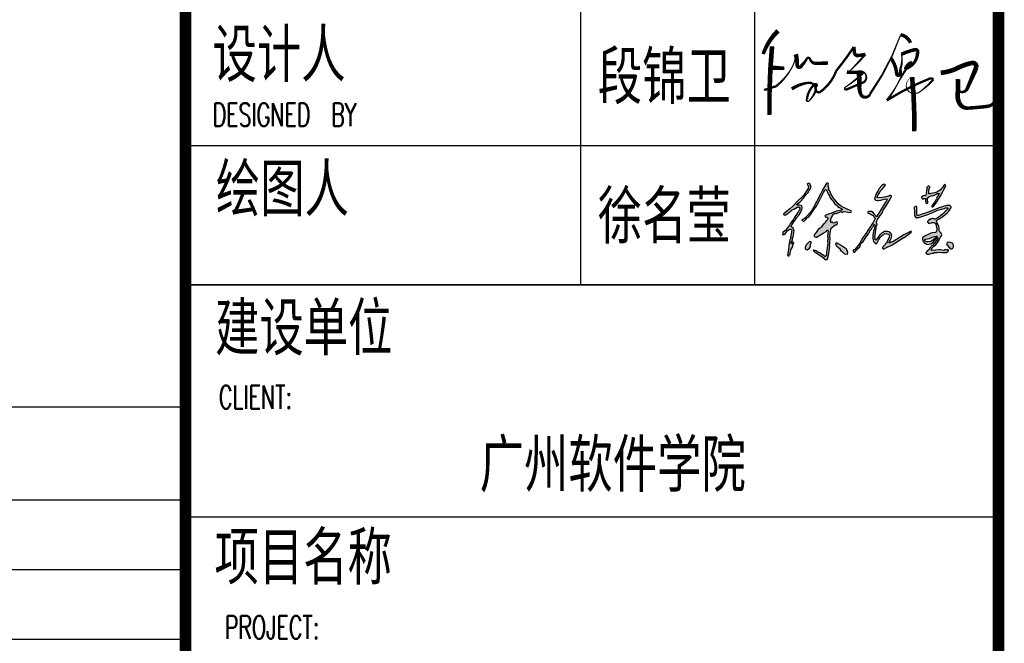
# Model space of a CAD drawing. Extents: x 1779708 to 7299578, y -1121471 to 88434.
# Tile 878 of 1056: x 6639309 to 6643548, y -965593 to -962910. Entities that reach past the tile are written whole.
import ezdxf

# ---------------------------------------------------------------- set-up
doc = ezdxf.new("R2010")
doc.units = 0
doc.header["$LTSCALE"] = 1000
doc.header["$MEASUREMENT"] = 0
doc.linetypes.add('DOTE', pattern=[2.42, 2, -0.2, 0.02, -0.2])
for name, color, linetype in [('DOTE', 1, 'DOTE'), ('PUB_TAB', 7, 'CONTINUOUS'), ('PUB_TITLE', 4, 'CONTINUOUS'), ('可见线', 6, 'CONTINUOUS'), ('电子签', 2, 'CONTINUOUS'), ('通-图框－文字', 4, 'CONTINUOUS')]:
    doc.layers.add(name, color=color, linetype=linetype)
doc.styles.add('dim_font', font='SIMPLEX.shx', dxfattribs={"width": 0.8})
doc.styles.add('仿宋', font='txt', dxfattribs={"width": 0.7})

# ---------------------------------------------------------------- blocks, each defined once
blk = doc.blocks.new('A$C5DA54128')
at = {"layer": '电子签'}
h = blk.add_hatch(color=256, dxfattribs=at)
h.dxf.hatch_style = 1
h.paths.add_polyline_path([(117, 344), (105, 346), (99, 349), (91, 357), (101, 377), (106, 386), (118, 404), (131, 422), (137, 432), (150, 450), (178, 482), (190, 501), (206, 540), (210, 554), (210, 562), (206, 576), (203, 579), (202, 581), (200, 584), (183, 587), (174, 588), (154, 588), (153, 594), (156, 596), (178, 615), (189, 624), (211, 643), (210, 650), (214, 655), (220, 657), (241, 686), (253, 700), (278, 725), (278, 735), (281, 741), (289, 748), (299, 766), (302, 776), (304, 797), (298, 801), (296, 806), (296, 813), (288, 819), (281, 821), (271, 819), (267, 817), (264, 811), (267, 807), (271, 801), (273, 798), (278, 793), (274, 767), (269, 754), (254, 733), (224, 692), (206, 672), (169, 637), (110, 576), (78, 548), (12, 495), (10, 490), (11, 485), (16, 482), (23, 479), (29, 480), (36, 484), (58, 500), (68, 508), (90, 524), (93, 527), (94, 530), (94, 534), (113, 539), (122, 544), (137, 555), (145, 556), (150, 559), (154, 566), (164, 567), (169, 567), (179, 565), (186, 553), (185, 542), (177, 532), (166, 513), (161, 504), (150, 485), (124, 449), (112, 430), (86, 393), (73, 370), (65, 359), (48, 338), (33, 318), (24, 309), (4, 294), (2, 284), (1, 279), (0, 269), (17, 273), (27, 279), (39, 292), (50, 310), (58, 318), (77, 329), (83, 331), (90, 330), (93, 325), (95, 323), (98, 318), (92, 278), (89, 258), (83, 217), (78, 218), (68, 148), (63, 114), (53, 44), (61, 42), (67, 42), (74, 47), (72, 51), (76, 56), (80, 56), (83, 76), (85, 85), (87, 105), (105, 136), (111, 153), (119, 187), (113, 188), (109, 187), (104, 184), (107, 178), (103, 171), (97, 170), (93, 179), (93, 186), (98, 195), (105, 214), (107, 224), (107, 244), (112, 243), (117, 273), (119, 288), (123, 317), (116, 326), (115, 333)])
h.paths.add_polyline_path([(477, 317), (483, 317), (487, 315), (491, 310), (487, 286), (486, 274), (482, 250), (485, 240), (486, 235), (489, 224), (483, 207), (482, 196), (487, 179), (480, 127), (476, 102), (469, 50), (472, 48), (473, 43), (470, 40), (463, 34), (453, 34), (447, 41), (429, 53), (419, 60), (401, 73), (385, 79), (377, 84), (364, 96), (352, 97), (346, 98), (335, 102), (331, 102), (329, 98), (331, 95), (343, 84), (350, 79), (366, 73), (395, 52), (410, 42), (439, 22), (449, 11), (454, 7), (466, 0), (471, 4), (476, 5), (482, 3), (480, 7), (484, 12), (488, 12), (496, 67), (500, 95), (508, 151), (505, 151), (503, 151), (507, 179), (509, 193), (513, 221), (511, 235), (510, 242), (509, 257), (513, 290), (516, 307), (521, 341), (539, 355), (548, 361), (566, 375), (575, 374), (582, 377), (588, 384), (590, 389), (591, 391), (592, 396), (587, 404), (578, 406), (570, 402), (558, 397), (551, 395), (539, 396), (538, 403), (530, 406), (525, 403), (523, 401), (519, 402), (517, 420), (518, 429), (523, 447), (532, 466), (538, 476), (550, 493), (557, 495), (560, 497), (564, 501), (574, 498), (581, 499), (590, 505), (607, 507), (616, 510), (632, 517), (641, 512), (649, 512), (657, 518), (687, 514), (702, 512), (732, 507), (739, 512), (741, 520), (737, 527), (703, 539), (686, 546), (654, 562), (631, 576), (620, 584), (599, 600), (564, 641), (547, 663), (518, 708), (512, 729), (508, 740), (495, 759), (498, 769), (497, 776), (491, 785), (489, 799), (490, 806), (494, 820), (484, 823), (477, 822), (468, 816), (429, 749), (410, 714), (375, 645), (364, 622), (358, 611), (347, 588), (317, 537), (299, 513), (259, 470), (246, 454), (239, 447), (223, 434), (218, 435), (215, 434), (210, 431), (208, 426), (209, 421), (213, 418), (226, 414), (237, 418), (245, 429), (259, 446), (268, 453), (286, 466), (318, 510), (333, 532), (365, 576), (391, 626), (403, 652), (429, 703), (441, 723), (447, 734), (459, 754), (465, 753), (468, 753), (474, 752), (472, 745), (474, 740), (479, 736), (484, 722), (487, 716), (495, 703), (501, 690), (504, 684), (510, 671), (530, 645), (539, 632), (559, 606), (578, 590), (587, 581), (603, 561), (613, 561), (620, 558), (627, 550), (631, 546), (635, 545), (641, 546), (641, 541), (640, 538), (639, 533), (597, 527), (576, 521), (537, 505), (509, 494), (494, 489), (465, 480), (458, 476), (455, 469), (457, 461), (469, 461), (476, 459), (486, 452), (485, 438), (483, 431), (476, 418), (472, 417), (470, 416), (466, 414), (458, 398), (452, 390), (438, 378), (418, 354), (407, 344), (382, 325), (368, 303), (360, 292), (344, 270), (339, 262), (340, 255), (345, 247), (359, 243), (370, 244), (382, 252), (418, 276), (437, 287), (475, 307), (476, 311)])
h.paths.add_polyline_path([(308, 180), (306, 192), (289, 197), (252, 160), (244, 133), (243, 117), (263, 107), (289, 123), (301, 141), (301, 163)], flags=17)
h.paths.add_polyline_path([(642, 149), (596, 175), (580, 187), (572, 169), (584, 142), (618, 114), (634, 93), (670, 61), (696, 55), (700, 81), (684, 120)], flags=17)
h = blk.add_hatch(color=256, dxfattribs=at)
h.dxf.hatch_style = 1
h.paths.add_polyline_path([(1025, 440), (1026, 442), (1027, 443), (1028, 444), (1044, 466), (1051, 477), (1067, 499), (1084, 532), (1093, 548), (1113, 579), (1135, 617), (1146, 635), (1170, 672), (1171, 677), (1171, 680), (1172, 686), (1162, 691), (1154, 691), (1144, 685), (1096, 672), (1072, 668), (1022, 665), (1020, 669), (1019, 671), (1019, 676), (1032, 701), (1038, 714), (1051, 739), (1075, 763), (1086, 776), (1108, 802), (1101, 809), (1093, 811), (1083, 808), (1076, 807), (1071, 804), (1067, 798), (1039, 765), (1027, 746), (1008, 708), (999, 687), (996, 676), (990, 655), (995, 649), (997, 646), (1001, 640), (1023, 637), (1035, 637), (1057, 642), (1083, 648), (1096, 650), (1122, 656), (1121, 640), (1118, 632), (1109, 620), (1075, 564), (1058, 536), (1023, 480), (1019, 476), (1018, 472), (1019, 466), (1010, 465), (1004, 469), (1000, 476), (989, 488), (984, 494), (974, 508), (957, 517), (945, 520), (925, 517), (919, 515), (916, 506), (920, 500), (943, 493), (954, 487), (975, 475), (983, 463), (987, 456), (995, 444), (982, 415), (974, 401), (957, 374), (940, 348), (931, 335), (913, 309), (910, 304), (909, 301), (906, 295), (888, 270), (879, 257), (861, 231), (830, 179), (812, 153), (772, 107), (765, 106), (761, 101), (760, 94), (763, 91), (764, 87), (761, 84), (769, 80), (777, 82), (782, 88), (801, 109), (811, 119), (830, 139), (839, 164), (847, 177), (866, 195), (889, 228), (900, 245), (923, 278), (934, 300), (940, 310), (956, 328), (963, 343), (967, 349), (978, 361), (979, 369), (980, 373), (981, 380), (987, 380), (991, 378), (995, 373), (984, 329), (979, 306), (971, 261), (970, 240), (971, 230), (974, 210), (980, 195), (984, 188), (995, 176), (1003, 174), (1010, 176), (1016, 183), (1035, 218), (1048, 235), (1075, 263), (1085, 268), (1089, 271), (1098, 278), (1113, 281), (1123, 280), (1138, 274), (1143, 270), (1146, 268), (1151, 265), (1148, 244), (1145, 233), (1134, 214), (1126, 193), (1119, 183), (1104, 166), (1096, 153), (1090, 148), (1078, 139), (1075, 131), (1076, 126), (1080, 119), (1086, 115), (1093, 116), (1098, 121), (1180, 161), (1220, 184), (1296, 234), (1301, 237), (1304, 238), (1309, 240), (1338, 261), (1352, 271), (1380, 292), (1384, 297), (1386, 301), (1385, 307), (1304, 266), (1264, 243), (1187, 194), (1180, 196), (1175, 194), (1171, 189), (1163, 184), (1158, 182), (1150, 182), (1147, 183), (1146, 187), (1148, 190), (1162, 215), (1168, 229), (1175, 256), (1172, 271), (1169, 279), (1160, 291), (1155, 292), (1152, 295), (1152, 300), (1130, 304), (1118, 305), (1096, 303), (1076, 290), (1066, 282), (1046, 268), (1030, 244), (1022, 232), (1005, 210), (1003, 215), (998, 218), (993, 217), (997, 224), (996, 231), (991, 238), (999, 291), (1002, 318), (1010, 371), (1016, 373), (1018, 381), (1015, 386), (1012, 408), (1015, 420)])
h = blk.add_hatch(color=256, dxfattribs=at)
h.dxf.hatch_style = 1
h.paths.add_polyline_path([(1649, 701), (1660, 709), (1667, 711), (1684, 711), (1685, 706), (1682, 704), (1676, 689), (1671, 683), (1660, 672), (1660, 659), (1657, 651), (1648, 643), (1639, 622), (1633, 612), (1618, 594), (1614, 587), (1607, 583), (1606, 577), (1605, 574), (1605, 568), (1617, 569), (1624, 572), (1632, 582), (1659, 621), (1672, 641), (1697, 681), (1721, 726), (1733, 749), (1756, 794), (1753, 797), (1753, 801), (1755, 804), (1747, 808), (1740, 806), (1734, 800), (1721, 778), (1713, 768), (1696, 750), (1660, 728), (1639, 720), (1597, 711), (1588, 709), (1583, 708), (1574, 707), (1573, 734), (1574, 748), (1581, 774), (1585, 778), (1585, 785), (1581, 789), (1573, 792), (1566, 791), (1560, 784), (1558, 783), (1554, 780), (1551, 755), (1549, 743), (1545, 718), (1550, 715), (1550, 707), (1546, 703), (1542, 698), (1540, 695), (1536, 689), (1522, 690), (1514, 687), (1502, 679), (1496, 675), (1496, 666), (1502, 662), (1504, 655), (1510, 652), (1516, 654), (1525, 659), (1531, 660), (1542, 658), (1537, 641), (1538, 630), (1543, 613), (1544, 607), (1548, 604), (1554, 603), (1562, 611), (1565, 620), (1560, 630), (1559, 648), (1561, 658), (1569, 674), (1572, 674), (1573, 674), (1575, 676), (1604, 686), (1619, 691)])
h.paths.add_polyline_path([(1573, 490), (1637, 520), (1670, 533), (1739, 552), (1752, 557), (1760, 558), (1775, 559), (1779, 555), (1779, 548), (1775, 544), (1753, 524), (1742, 513), (1722, 491), (1698, 473), (1687, 464), (1663, 446), (1653, 440), (1647, 438), (1636, 435), (1622, 443), (1611, 444), (1596, 438), (1588, 435), (1583, 434), (1575, 431), (1575, 424), (1571, 420), (1565, 417), (1560, 413), (1560, 404), (1565, 400), (1568, 392), (1576, 389), (1584, 392), (1601, 397), (1609, 399), (1626, 401), (1641, 392), (1648, 382), (1651, 365), (1659, 341), (1660, 328), (1657, 303), (1653, 303), (1649, 298), (1651, 294), (1614, 289), (1595, 284), (1561, 269), (1540, 261), (1529, 255), (1512, 241), (1506, 234), (1504, 228), (1506, 219), (1509, 204), (1513, 196), (1524, 186), (1538, 173), (1548, 168), (1566, 165), (1591, 170), (1604, 176), (1623, 192), (1640, 212), (1648, 222), (1666, 241), (1670, 236), (1670, 232), (1669, 226), (1654, 202), (1645, 191), (1626, 171), (1612, 153), (1604, 145), (1587, 131), (1579, 115), (1573, 107), (1559, 95), (1554, 89), (1551, 86), (1544, 82), (1544, 76), (1543, 73), (1542, 67), (1546, 69), (1552, 65), (1551, 61), (1575, 61), (1586, 63), (1608, 70), (1620, 70), (1626, 72), (1635, 79), (1653, 78), (1662, 78), (1681, 80), (1713, 79), (1729, 79), (1761, 78), (1763, 76), (1768, 77), (1769, 80), (1775, 84), (1777, 86), (1783, 90), (1786, 97), (1784, 104), (1778, 109), (1772, 107), (1769, 105), (1764, 101), (1753, 106), (1745, 106), (1734, 100), (1712, 103), (1701, 105), (1680, 108), (1650, 101), (1634, 99), (1600, 101), (1599, 107), (1601, 109), (1615, 131), (1624, 141), (1644, 158), (1670, 189), (1682, 207), (1699, 244), (1709, 258), (1712, 269), (1708, 286), (1696, 295), (1691, 301), (1684, 314), (1684, 342), (1681, 356), (1671, 382), (1662, 395), (1659, 403), (1656, 419), (1669, 431), (1677, 436), (1692, 442), (1714, 458), (1725, 466), (1746, 482), (1775, 508), (1788, 523), (1810, 554), (1814, 562), (1814, 570), (1808, 577), (1803, 583), (1797, 585), (1789, 585), (1768, 582), (1758, 580), (1737, 577), (1716, 570), (1705, 566), (1684, 559), (1637, 540), (1613, 530), (1566, 511), (1528, 498), (1509, 492), (1470, 479), (1461, 477), (1455, 477), (1445, 480), (1446, 515), (1445, 532), (1443, 566), (1440, 572), (1434, 574), (1428, 571), (1424, 568), (1421, 566), (1417, 563), (1417, 558), (1417, 555), (1417, 550), (1419, 530), (1419, 519), (1420, 499), (1419, 485), (1421, 477), (1428, 465), (1433, 455), (1441, 451), (1451, 452), (1459, 454), (1467, 454), (1509, 468), (1531, 475)])
h.paths.add_polyline_path([(1606, 241), (1628, 245), (1638, 248), (1655, 253), (1664, 255), (1664, 251), (1661, 249), (1636, 226), (1619, 213), (1605, 202), (1590, 197), (1568, 191), (1551, 192), (1535, 199), (1528, 209), (1530, 218), (1542, 222), (1561, 224), (1581, 229), (1598, 235)], flags=16)
h.paths.add_polyline_path([(1837, 160), (1826, 181), (1784, 193), (1773, 188), (1769, 160), (1781, 151), (1811, 114), (1825, 115), (1837, 135)])
for p, q in [((269, 754), (254, 733)), ((267, 817), (264, 811)), ((264, 811), (267, 807)), ((271, 819), (267, 817)), ((267, 807), (271, 801)), ((274, 767), (269, 754)), ((281, 821), (271, 819)), ((271, 801), (273, 798)), ((273, 798), (278, 793)), ((278, 793), (274, 767)), ((288, 819), (281, 821)), ((281, 741), (289, 748)), ((296, 813), (288, 819)), ((289, 748), (299, 766)), ((296, 806), (296, 813)), ((298, 801), (296, 806)), ((304, 797), (298, 801)), ((299, 766), (302, 776)), ((302, 776), (304, 797)), ((429, 749), (410, 714)), ((468, 816), (429, 749)), ((447, 734), (459, 754)), ((459, 754), (465, 753)), ((465, 753), (468, 753)), ((477, 822), (468, 816)), ((468, 753), (474, 752)), ((474, 752), (472, 745)), ((472, 745), (474, 740)), ((484, 823), (477, 822)), ((494, 820), (484, 823)), ((489, 799), (490, 806)), ((491, 785), (489, 799)), ((490, 806), (494, 820)), ((497, 776), (491, 785)), ((495, 759), (498, 769)), ((508, 740), (495, 759)), ((498, 769), (497, 776)), ((1027, 746), (1008, 708)), ((1039, 765), (1027, 746)), ((1067, 798), (1039, 765)), ((1051, 739), (1075, 763)), ((1071, 804), (1067, 798)), ((1076, 807), (1071, 804)), ((1075, 763), (1086, 776)), ((1083, 808), (1076, 807)), ((1093, 811), (1083, 808)), ((1086, 776), (1108, 802)), ((1101, 809), (1093, 811)), ((1108, 802), (1101, 809)), ((1549, 743), (1545, 718)), ((1551, 755), (1549, 743)), ((1554, 780), (1551, 755)), ((1557, 782), (1554, 780)), ((1558, 783), (1557, 782)), ((1560, 784), (1558, 783)), ((1566, 791), (1560, 784)), ((1573, 792), (1566, 791)), ((1581, 789), (1573, 792)), ((1573, 734), (1574, 748)), ((1574, 748), (1581, 774)), ((1585, 785), (1581, 789)), ((1581, 774), (1585, 778)), ((1585, 778), (1585, 785)), ((1696, 750), (1660, 728)), ((1713, 768), (1696, 750)), ((1721, 778), (1713, 768)), ((1734, 800), (1721, 778)), ((1721, 726), (1733, 749)), ((1733, 749), (1756, 794)), ((1740, 806), (1734, 800)), ((1747, 808), (1740, 806)), ((1755, 804), (1747, 808)), ((1753, 801), (1755, 804)), ((1753, 797), (1753, 801)), ((1756, 794), (1753, 797)), ((169, 637), (110, 576)), ((206, 672), (169, 637)), ((189, 624), (211, 643)), ((224, 692), (206, 672)), ((210, 650), (214, 655)), ((211, 643), (210, 650)), ((214, 655), (220, 657)), ((220, 657), (241, 686)), ((254, 733), (224, 692)), ((241, 686), (253, 700)), ((253, 700), (278, 725)), ((278, 735), (281, 741)), ((278, 725), (278, 735)), ((375, 645), (364, 622)), ((410, 714), (375, 645)), ((391, 626), (403, 652)), ((403, 652), (429, 703)), ((429, 703), (441, 723)), ((441, 723), (447, 734)), ((474, 740), (479, 736)), ((479, 736), (484, 722)), ((484, 722), (487, 716)), ((487, 716), (495, 703)), ((495, 703), (501, 690)), ((501, 690), (504, 684)), ((504, 684), (510, 671)), ((512, 729), (508, 740)), ((510, 671), (530, 645)), ((518, 708), (512, 729)), ((547, 663), (518, 708)), ((530, 645), (539, 632)), ((564, 641), (547, 663)), ((599, 600), (564, 641)), ((996, 676), (990, 655)), ((990, 655), (995, 649)), ((995, 649), (997, 646)), ((999, 687), (996, 676)), ((997, 646), (1001, 640)), ((1008, 708), (999, 687)), ((1001, 640), (1023, 637)), ((1019, 676), (1032, 701)), ((1019, 671), (1019, 676)), ((1020, 669), (1019, 671)), ((1022, 665), (1020, 669)), ((1072, 668), (1022, 665)), ((1023, 637), (1035, 637)), ((1032, 701), (1038, 714)), ((1035, 637), (1057, 642)), ((1038, 714), (1051, 739)), ((1057, 642), (1083, 648)), ((1096, 672), (1072, 668)), ((1083, 648), (1096, 650)), ((1144, 685), (1096, 672)), ((1096, 650), (1122, 656)), ((1121, 640), (1118, 632)), ((1122, 656), (1121, 640)), ((1154, 691), (1144, 685)), ((1146, 635), (1170, 672)), ((1162, 691), (1154, 691)), ((1172, 686), (1162, 691)), ((1170, 672), (1171, 677)), ((1171, 680), (1172, 686)), ((1171, 677), (1171, 680)), ((1502, 679), (1496, 675)), ((1496, 675), (1496, 666)), ((1496, 666), (1502, 662)), ((1514, 687), (1502, 679)), ((1502, 662), (1504, 655)), ((1504, 655), (1510, 652)), ((1510, 652), (1516, 654)), ((1522, 690), (1514, 687)), ((1516, 654), (1525, 659)), ((1536, 689), (1522, 690)), ((1525, 659), (1531, 660)), ((1531, 660), (1542, 658)), ((1540, 695), (1536, 689)), ((1542, 658), (1537, 641)), ((1537, 641), (1538, 630)), ((1542, 698), (1540, 695)), ((1546, 703), (1542, 698)), ((1545, 718), (1550, 715)), ((1550, 707), (1546, 703)), ((1550, 715), (1550, 707)), ((1559, 648), (1561, 658)), ((1560, 630), (1559, 648)), ((1561, 658), (1569, 674)), ((1569, 674), (1572, 674)), ((1572, 674), (1573, 674)), ((1574, 707), (1573, 734)), ((1573, 674), (1575, 676)), ((1583, 708), (1574, 707)), ((1575, 676), (1604, 686)), ((1588, 709), (1583, 708)), ((1597, 711), (1588, 709)), ((1639, 720), (1597, 711)), ((1604, 686), (1619, 691)), ((1619, 691), (1649, 701)), ((1660, 728), (1639, 720)), ((1648, 643), (1639, 622)), ((1657, 651), (1648, 643)), ((1649, 701), (1660, 709)), ((1660, 659), (1657, 651)), ((1659, 621), (1672, 641)), ((1660, 709), (1667, 711)), ((1671, 683), (1660, 672)), ((1660, 672), (1660, 659)), ((1667, 711), (1681, 711)), ((1676, 689), (1671, 683)), ((1672, 641), (1697, 681)), ((1682, 704), (1676, 689)), ((1681, 711), (1684, 710)), ((1685, 706), (1682, 704)), ((1684, 710), (1685, 706)), ((1697, 681), (1721, 726)), ((78, 548), (12, 495)), ((110, 576), (78, 548)), ((94, 534), (113, 539)), ((94, 530), (94, 534)), ((113, 539), (122, 544)), ((122, 544), (137, 555)), ((137, 555), (145, 556)), ((145, 556), (150, 559)), ((150, 559), (154, 566)), ((153, 594), (156, 596)), ((154, 589), (153, 594)), ((157, 588), (154, 589)), ((154, 566), (164, 567)), ((156, 596), (178, 615)), ((174, 588), (157, 588)), ((164, 567), (169, 567)), ((177, 532), (166, 513)), ((169, 567), (179, 565)), ((183, 587), (174, 588)), ((185, 542), (177, 532)), ((178, 615), (189, 624)), ((179, 565), (186, 553)), ((200, 584), (183, 587)), ((186, 553), (185, 542)), ((190, 501), (206, 540)), ((202, 581), (200, 584)), ((203, 579), (202, 581)), ((206, 576), (203, 579)), ((210, 562), (206, 576)), ((206, 540), (210, 554)), ((210, 554), (210, 562)), ((317, 537), (299, 513)), ((347, 588), (317, 537)), ((318, 510), (333, 532)), ((333, 532), (365, 576)), ((358, 611), (347, 588)), ((364, 622), (358, 611)), ((365, 576), (391, 626)), ((539, 632), (559, 606)), ((559, 606), (578, 590)), ((578, 590), (587, 581)), ((587, 581), (603, 561)), ((639, 533), (597, 527)), ((620, 584), (599, 600)), ((603, 561), (613, 561)), ((613, 561), (620, 558)), ((631, 576), (620, 584)), ((620, 558), (627, 550)), ((627, 550), (631, 546)), ((654, 562), (631, 576)), ((631, 546), (635, 545)), ((635, 545), (641, 546)), ((640, 538), (639, 533)), ((641, 541), (640, 538)), ((641, 546), (641, 541)), ((686, 546), (654, 562)), ((703, 539), (686, 546)), ((737, 527), (703, 539)), ((1058, 536), (1023, 480)), ((1075, 564), (1058, 536)), ((1067, 499), (1084, 532)), ((1109, 620), (1075, 564)), ((1084, 532), (1093, 548)), ((1093, 548), (1113, 579)), ((1118, 632), (1109, 620)), ((1113, 579), (1135, 617)), ((1135, 617), (1146, 635)), ((1421, 566), (1417, 563)), ((1417, 563), (1417, 558)), ((1417, 558), (1417, 555)), ((1417, 555), (1417, 550)), ((1417, 550), (1419, 530)), ((1424, 568), (1421, 566)), ((1428, 571), (1424, 568)), ((1434, 574), (1428, 571)), ((1440, 572), (1434, 574)), ((1443, 566), (1440, 572)), ((1445, 532), (1443, 566)), ((1446, 515), (1445, 532)), ((1538, 630), (1543, 613)), ((1543, 613), (1544, 607)), ((1544, 607), (1548, 604)), ((1548, 604), (1554, 603)), ((1554, 603), (1562, 611)), ((1565, 620), (1560, 630)), ((1562, 611), (1565, 620)), ((1613, 530), (1566, 511)), ((1606, 577), (1605, 574)), ((1605, 574), (1605, 568)), ((1605, 568), (1617, 569)), ((1607, 583), (1606, 577)), ((1612, 586), (1607, 583)), ((1615, 589), (1612, 586)), ((1637, 540), (1613, 530)), ((1618, 594), (1615, 589)), ((1617, 569), (1624, 572)), ((1633, 612), (1618, 594)), ((1624, 572), (1632, 582)), ((1632, 582), (1659, 621)), ((1639, 622), (1633, 612)), ((1684, 559), (1637, 540)), ((1637, 520), (1670, 533)), ((1670, 533), (1739, 552)), ((1705, 566), (1684, 559)), ((1716, 570), (1705, 566)), ((1737, 577), (1716, 570)), ((1758, 580), (1737, 577)), ((1739, 552), (1752, 557)), ((1752, 557), (1760, 558)), ((1775, 544), (1753, 524)), ((1768, 582), (1758, 580)), ((1760, 558), (1775, 559)), ((1789, 585), (1768, 582)), ((1775, 559), (1779, 555)), ((1779, 548), (1775, 544)), ((1779, 555), (1779, 548)), ((1788, 523), (1810, 554)), ((1797, 585), (1789, 585)), ((1803, 583), (1797, 585)), ((1808, 577), (1803, 583)), ((1814, 570), (1808, 577)), ((1810, 554), (1814, 562)), ((1814, 562), (1814, 570)), ((12, 495), (10, 490)), ((10, 490), (11, 485)), ((11, 485), (16, 482)), ((16, 482), (23, 479)), ((23, 479), (29, 480)), ((29, 480), (36, 484)), ((36, 484), (58, 500)), ((58, 500), (68, 508)), ((68, 508), (90, 524)), ((112, 430), (86, 393)), ((90, 524), (93, 527)), ((93, 527), (94, 530)), ((124, 449), (112, 430)), ((150, 485), (124, 449)), ((131, 422), (137, 432)), ((137, 432), (150, 450)), ((161, 504), (150, 485)), ((150, 450), (178, 482)), ((166, 513), (161, 504)), ((178, 482), (190, 501)), ((210, 431), (208, 426)), ((208, 426), (209, 421)), ((215, 434), (210, 431)), ((218, 435), (215, 434)), ((223, 434), (218, 435)), ((239, 447), (223, 434)), ((237, 418), (245, 429)), ((246, 454), (239, 447)), ((245, 429), (259, 446)), ((259, 470), (246, 454)), ((299, 513), (259, 470)), ((259, 446), (268, 453)), ((268, 453), (286, 466)), ((286, 466), (318, 510)), ((458, 476), (455, 469)), ((455, 469), (457, 461)), ((457, 461), (469, 461)), ((465, 480), (458, 476)), ((494, 489), (465, 480)), ((469, 461), (476, 459)), ((476, 459), (486, 452)), ((483, 431), (476, 418)), ((485, 438), (483, 431)), ((486, 452), (485, 438)), ((509, 494), (494, 489)), ((537, 505), (509, 494)), ((517, 420), (518, 429)), ((518, 429), (523, 447)), ((523, 447), (532, 466)), ((532, 466), (538, 476)), ((576, 521), (537, 505)), ((538, 476), (550, 493)), ((550, 493), (557, 495)), ((557, 495), (560, 497)), ((560, 497), (564, 501)), ((564, 501), (574, 498)), ((574, 498), (581, 499)), ((597, 527), (576, 521)), ((581, 499), (590, 505)), ((590, 505), (607, 507)), ((607, 507), (616, 510)), ((616, 510), (632, 517)), ((632, 517), (641, 512)), ((641, 512), (649, 512)), ((649, 512), (657, 518)), ((657, 518), (687, 514)), ((687, 514), (702, 512)), ((702, 512), (732, 507)), ((732, 507), (739, 512)), ((741, 520), (737, 527)), ((739, 512), (741, 520)), ((919, 515), (916, 506)), ((916, 506), (920, 500)), ((925, 517), (919, 515)), ((920, 500), (943, 493)), ((945, 520), (925, 517)), ((943, 493), (954, 487)), ((957, 517), (945, 520)), ((954, 487), (975, 475)), ((974, 508), (957, 517)), ((984, 494), (974, 508)), ((975, 475), (983, 463)), ((995, 444), (982, 415)), ((983, 463), (987, 456)), ((989, 488), (984, 494)), ((987, 456), (995, 444)), ((1000, 476), (989, 488)), ((1004, 469), (1000, 476)), ((1010, 465), (1004, 469)), ((1019, 466), (1010, 465)), ((1015, 420), (1025, 440)), ((1019, 476), (1018, 472)), ((1018, 472), (1019, 466)), ((1023, 480), (1019, 476)), ((1025, 440), (1026, 442)), ((1026, 442), (1027, 443)), ((1027, 443), (1028, 444)), ((1028, 444), (1044, 466)), ((1044, 466), (1051, 477)), ((1051, 477), (1067, 499)), ((1419, 530), (1419, 519)), ((1419, 519), (1420, 499)), ((1420, 499), (1419, 485)), ((1419, 485), (1421, 477)), ((1421, 477), (1428, 465)), ((1428, 465), (1433, 455)), ((1433, 455), (1441, 451)), ((1441, 451), (1451, 452)), ((1445, 480), (1446, 515)), ((1455, 477), (1445, 480)), ((1451, 452), (1457, 454)), ((1461, 477), (1455, 477)), ((1457, 454), (1461, 454)), ((1470, 479), (1461, 477)), ((1461, 454), (1467, 454)), ((1467, 454), (1509, 468)), ((1509, 492), (1470, 479)), ((1528, 498), (1509, 492)), ((1509, 468), (1531, 475)), ((1566, 511), (1528, 498)), ((1531, 475), (1573, 490)), ((1575, 424), (1571, 420)), ((1573, 490), (1637, 520)), ((1583, 434), (1575, 431)), ((1575, 431), (1575, 424)), ((1588, 435), (1583, 434)), ((1596, 438), (1588, 435)), ((1611, 444), (1596, 438)), ((1622, 443), (1611, 444)), ((1636, 435), (1622, 443)), ((1647, 438), (1636, 435)), ((1653, 440), (1647, 438)), ((1663, 446), (1653, 440)), ((1656, 419), (1669, 431)), ((1687, 464), (1663, 446)), ((1669, 431), (1677, 436)), ((1677, 436), (1692, 442)), ((1698, 473), (1687, 464)), ((1692, 442), (1714, 458)), ((1722, 491), (1698, 473)), ((1714, 458), (1725, 466)), ((1742, 513), (1722, 491)), ((1725, 466), (1746, 482)), ((1753, 524), (1742, 513)), ((1746, 482), (1775, 508)), ((1775, 508), (1788, 523)), ((33, 318), (24, 309)), ((48, 338), (33, 318)), ((65, 359), (48, 338)), ((50, 310), (58, 318)), ((58, 318), (77, 329)), ((73, 370), (65, 359)), ((86, 393), (73, 370)), ((77, 329), (82, 330)), ((82, 330), (84, 330)), ((84, 330), (90, 330)), ((90, 330), (93, 325)), ((91, 357), (101, 377)), ((99, 349), (91, 357)), ((98, 318), (92, 278)), ((93, 325), (95, 323)), ((95, 323), (98, 318)), ((105, 346), (99, 349)), ((101, 377), (106, 386)), ((117, 344), (105, 346)), ((106, 386), (118, 404)), ((115, 333), (117, 344)), ((116, 326), (115, 333)), ((123, 317), (116, 326)), ((118, 404), (131, 422)), ((209, 421), (213, 418)), ((213, 418), (226, 414)), ((226, 414), (237, 418)), ((382, 325), (368, 303)), ((407, 344), (382, 325)), ((418, 354), (407, 344)), ((438, 378), (418, 354)), ((452, 390), (438, 378)), ((458, 398), (452, 390)), ((466, 414), (458, 398)), ((470, 416), (466, 414)), ((472, 417), (470, 416)), ((476, 418), (472, 417)), ((516, 307), (521, 341)), ((519, 402), (517, 420)), ((521, 401), (519, 402)), ((523, 402), (521, 401)), ((521, 341), (539, 355)), ((525, 403), (523, 402)), ((530, 406), (525, 403)), ((538, 403), (530, 406)), ((539, 396), (538, 403)), ((551, 395), (539, 396)), ((539, 355), (548, 361)), ((548, 361), (566, 375)), ((558, 397), (551, 395)), ((570, 402), (558, 397)), ((566, 375), (575, 374)), ((578, 406), (570, 402)), ((575, 374), (582, 377)), ((587, 404), (578, 406)), ((582, 377), (588, 384)), ((592, 396), (587, 404)), ((588, 384), (590, 389)), ((590, 389), (591, 391)), ((591, 391), (592, 396)), ((931, 335), (913, 309)), ((940, 348), (931, 335)), ((957, 374), (940, 348)), ((940, 310), (956, 328)), ((956, 328), (963, 343)), ((974, 401), (957, 374)), ((963, 343), (967, 349)), ((967, 349), (978, 361)), ((982, 415), (974, 401)), ((978, 361), (979, 369)), ((979, 369), (980, 373)), ((984, 329), (979, 306)), ((980, 373), (981, 380)), ((981, 380), (987, 380)), ((995, 373), (984, 329)), ((987, 380), (991, 378)), ((991, 378), (995, 373)), ((1002, 318), (1010, 371)), ((1010, 371), (1016, 373)), ((1012, 408), (1015, 420)), ((1015, 386), (1012, 408)), ((1018, 381), (1015, 386)), ((1016, 373), (1018, 381)), ((1565, 417), (1560, 413)), ((1560, 413), (1560, 404)), ((1560, 404), (1565, 400)), ((1571, 420), (1565, 417)), ((1565, 400), (1568, 392)), ((1568, 392), (1576, 389)), ((1576, 389), (1584, 392)), ((1584, 392), (1601, 397)), ((1601, 397), (1609, 399)), ((1609, 399), (1626, 401)), ((1626, 401), (1641, 392)), ((1641, 392), (1648, 382)), ((1648, 382), (1651, 365)), ((1651, 365), (1659, 341)), ((1659, 403), (1656, 419)), ((1660, 328), (1657, 303)), ((1662, 395), (1659, 403)), ((1659, 341), (1660, 328)), ((1671, 382), (1662, 395)), ((1681, 356), (1671, 382)), ((1684, 342), (1681, 356)), ((1684, 314), (1684, 342)), ((1, 279), (0, 269)), ((0, 269), (17, 273)), ((2, 284), (1, 279)), ((4, 294), (2, 284)), ((24, 309), (4, 294)), ((17, 273), (27, 279)), ((27, 279), (39, 292)), ((39, 292), (50, 310)), ((78, 218), (68, 148)), ((80, 217), (78, 218)), ((81, 217), (80, 217)), ((83, 217), (81, 217)), ((89, 258), (83, 217)), ((92, 278), (89, 258)), ((98, 195), (105, 214)), ((105, 214), (107, 224)), ((107, 224), (107, 244)), ((107, 244), (109, 244)), ((109, 244), (110, 243)), ((110, 243), (112, 243)), ((112, 243), (117, 273)), ((117, 273), (119, 288)), ((119, 288), (123, 317)), ((344, 270), (339, 262)), ((339, 262), (340, 255)), ((340, 255), (345, 247)), ((360, 292), (344, 270)), ((345, 247), (359, 243)), ((359, 243), (370, 244)), ((368, 303), (360, 292)), ((370, 244), (382, 252)), ((382, 252), (418, 276)), ((418, 276), (437, 287)), ((437, 287), (475, 307)), ((475, 307), (476, 311)), ((476, 313), (477, 317)), ((476, 311), (476, 313)), ((477, 317), (483, 317)), ((486, 274), (482, 250)), ((482, 250), (485, 240)), ((483, 317), (487, 315)), ((489, 224), (483, 207)), ((485, 240), (486, 235)), ((487, 286), (486, 274)), ((486, 235), (489, 224)), ((487, 315), (491, 310)), ((491, 310), (487, 286)), ((509, 257), (513, 290)), ((510, 242), (509, 257)), ((509, 193), (513, 221)), ((511, 235), (510, 242)), ((513, 221), (511, 235)), ((513, 290), (516, 307)), ((861, 231), (830, 179)), ((879, 257), (861, 231)), ((866, 195), (889, 228)), ((888, 270), (879, 257)), ((906, 295), (888, 270)), ((889, 228), (900, 245)), ((900, 245), (923, 278)), ((909, 301), (906, 295)), ((910, 304), (909, 301)), ((913, 309), (910, 304)), ((923, 278), (934, 300)), ((934, 300), (940, 310)), ((971, 261), (970, 240)), ((970, 240), (971, 230)), ((979, 306), (971, 261)), ((971, 230), (974, 210)), ((991, 238), (999, 291)), ((996, 231), (991, 238)), ((993, 217), (997, 224)), ((998, 218), (993, 217)), ((997, 224), (996, 231)), ((1003, 215), (998, 218)), ((999, 291), (1002, 318)), ((1005, 210), (1003, 215)), ((1022, 232), (1005, 210)), ((1016, 183), (1035, 218)), ((1030, 244), (1022, 232)), ((1046, 268), (1030, 244)), ((1035, 218), (1048, 235)), ((1066, 282), (1046, 268)), ((1048, 235), (1075, 263)), ((1076, 290), (1066, 282)), ((1075, 263), (1085, 268)), ((1096, 303), (1076, 290)), ((1085, 268), (1089, 271)), ((1089, 271), (1098, 278)), ((1118, 305), (1096, 303)), ((1098, 278), (1113, 281)), ((1113, 281), (1123, 280)), ((1130, 304), (1118, 305)), ((1123, 280), (1138, 274)), ((1134, 214), (1126, 193)), ((1152, 300), (1130, 304)), ((1145, 233), (1134, 214)), ((1138, 274), (1143, 270)), ((1143, 270), (1146, 268)), ((1148, 244), (1145, 233)), ((1146, 268), (1151, 265)), ((1151, 265), (1148, 244)), ((1148, 190), (1162, 215)), ((1152, 295), (1152, 300)), ((1155, 292), (1152, 295)), ((1160, 291), (1155, 292)), ((1169, 279), (1160, 291)), ((1162, 215), (1168, 229)), ((1168, 229), (1175, 256)), ((1172, 271), (1169, 279)), ((1175, 256), (1172, 271)), ((1264, 243), (1187, 194)), ((1220, 184), (1296, 234)), ((1304, 266), (1264, 243)), ((1296, 234), (1301, 237)), ((1301, 237), (1304, 238)), ((1385, 307), (1304, 266)), ((1304, 238), (1309, 240)), ((1309, 240), (1338, 261)), ((1338, 261), (1352, 271)), ((1352, 271), (1380, 292)), ((1380, 292), (1384, 297)), ((1384, 297), (1386, 301)), ((1386, 301), (1385, 307)), ((1506, 234), (1504, 228)), ((1504, 228), (1506, 219)), ((1512, 241), (1506, 234)), ((1506, 219), (1509, 204)), ((1529, 255), (1512, 241)), ((1540, 261), (1529, 255)), ((1561, 269), (1540, 261)), ((1595, 284), (1561, 269)), ((1614, 289), (1595, 284)), ((1651, 294), (1614, 289)), ((1623, 192), (1640, 212)), ((1640, 212), (1648, 222)), ((1648, 222), (1666, 241)), ((1653, 303), (1649, 298)), ((1649, 298), (1651, 294)), ((1657, 303), (1653, 303)), ((1669, 226), (1654, 202)), ((1666, 241), (1670, 236)), ((1670, 232), (1669, 226)), ((1670, 236), (1670, 232)), ((1682, 207), (1699, 244)), ((1691, 301), (1684, 314)), ((1696, 295), (1691, 301)), ((1708, 286), (1696, 295)), ((1699, 244), (1709, 258)), ((1712, 269), (1708, 286)), ((1709, 258), (1712, 269)), ((63, 114), (53, 44)), ((68, 148), (63, 114)), ((87, 105), (105, 136)), ((93, 186), (98, 195)), ((93, 179), (93, 186)), ((97, 170), (93, 179)), ((103, 171), (97, 170)), ((107, 178), (103, 171)), ((109, 187), (104, 184)), ((104, 184), (107, 178)), ((105, 136), (111, 153)), ((113, 188), (109, 187)), ((111, 153), (119, 187)), ((119, 187), (113, 188)), ((480, 127), (476, 102)), ((487, 179), (480, 127)), ((483, 207), (482, 196)), ((482, 196), (487, 179)), ((500, 95), (508, 151)), ((503, 151), (507, 179)), ((505, 151), (503, 151)), ((506, 151), (505, 151)), ((508, 151), (506, 151)), ((507, 179), (509, 193)), ((772, 107), (765, 106)), ((812, 153), (772, 107)), ((782, 88), (801, 109)), ((801, 109), (811, 119)), ((811, 119), (830, 139)), ((830, 179), (812, 153)), ((830, 139), (839, 164)), ((839, 164), (847, 177)), ((847, 177), (866, 195)), ((974, 210), (980, 195)), ((980, 195), (984, 188)), ((984, 188), (995, 176)), ((995, 176), (1003, 174)), ((1003, 174), (1010, 176)), ((1010, 176), (1016, 183)), ((1078, 139), (1075, 131)), ((1075, 131), (1076, 126)), ((1076, 126), (1080, 119)), ((1090, 148), (1078, 139)), ((1080, 119), (1086, 115)), ((1086, 115), (1093, 116)), ((1096, 153), (1090, 148)), ((1093, 116), (1098, 121)), ((1104, 166), (1096, 153)), ((1098, 121), (1180, 161)), ((1119, 183), (1104, 166)), ((1126, 193), (1119, 183)), ((1146, 187), (1148, 190)), ((1147, 183), (1146, 187)), ((1150, 182), (1147, 183)), ((1158, 182), (1150, 182)), ((1163, 184), (1158, 182)), ((1171, 189), (1163, 184)), ((1175, 194), (1171, 189)), ((1180, 196), (1175, 194)), ((1187, 194), (1180, 196)), ((1180, 161), (1220, 184)), ((1509, 204), (1513, 196)), ((1513, 196), (1524, 186)), ((1524, 186), (1538, 173)), ((1538, 173), (1548, 168)), ((1548, 168), (1566, 165)), ((1573, 107), (1559, 95)), ((1566, 165), (1591, 170)), ((1579, 115), (1573, 107)), ((1587, 131), (1579, 115)), ((1604, 145), (1587, 131)), ((1591, 170), (1604, 176)), ((1599, 107), (1601, 109)), ((1600, 102), (1599, 107)), ((1601, 109), (1615, 131)), ((1604, 176), (1623, 192)), ((1612, 153), (1604, 145)), ((1626, 171), (1612, 153)), ((1615, 131), (1624, 141)), ((1624, 141), (1644, 158)), ((1645, 191), (1626, 171)), ((1644, 158), (1670, 189)), ((1654, 202), (1645, 191)), ((1680, 108), (1650, 101)), ((1670, 189), (1682, 207)), ((1701, 105), (1680, 108)), ((1772, 107), (1769, 105)), ((1778, 109), (1772, 107)), ((1784, 104), (1778, 109)), ((53, 44), (61, 42)), ((61, 42), (67, 42)), ((67, 42), (74, 47)), ((72, 51), (76, 56)), ((74, 47), (72, 51)), ((76, 56), (80, 56)), ((80, 56), (83, 76)), ((83, 76), (85, 85)), ((85, 85), (87, 105)), ((331, 102), (329, 98)), ((329, 98), (331, 95)), ((335, 102), (331, 102)), ((331, 95), (343, 84)), ((346, 98), (335, 102)), ((343, 84), (350, 79)), ((352, 97), (346, 98)), ((350, 79), (366, 73)), ((364, 96), (352, 97)), ((377, 84), (364, 96)), ((366, 73), (395, 52)), ((385, 79), (377, 84)), ((401, 73), (385, 79)), ((395, 52), (410, 42)), ((419, 60), (401, 73)), ((410, 42), (439, 22)), ((429, 53), (419, 60)), ((447, 41), (429, 53)), ((439, 22), (449, 11)), ((453, 34), (447, 41)), ((449, 11), (454, 7)), ((463, 34), (453, 34)), ((454, 7), (466, 0)), ((470, 40), (463, 34)), ((466, 0), (471, 4)), ((476, 102), (469, 50)), ((469, 50), (472, 48)), ((473, 43), (470, 40)), ((471, 4), (476, 5)), ((472, 48), (473, 43)), ((476, 5), (482, 3)), ((480, 7), (484, 12)), ((482, 3), (480, 7)), ((484, 12), (488, 12)), ((488, 12), (496, 67)), ((496, 67), (500, 95)), ((761, 101), (760, 94)), ((760, 94), (763, 91)), ((765, 106), (761, 101)), ((764, 87), (761, 84)), ((761, 84), (769, 80)), ((763, 91), (764, 87)), ((769, 80), (777, 82)), ((777, 82), (782, 88)), ((1543, 73), (1542, 67)), ((1542, 67), (1546, 69)), ((1544, 76), (1543, 73)), ((1551, 86), (1544, 82)), ((1544, 82), (1544, 76)), ((1546, 69), (1552, 65)), ((1554, 89), (1551, 86)), ((1552, 65), (1551, 61)), ((1551, 61), (1575, 61)), ((1559, 95), (1554, 89)), ((1575, 61), (1586, 63)), ((1586, 63), (1608, 70)), ((1603, 101), (1600, 102)), ((1634, 99), (1603, 101)), ((1608, 70), (1620, 70)), ((1620, 70), (1626, 72)), ((1626, 72), (1635, 79)), ((1650, 101), (1634, 99)), ((1635, 79), (1653, 78)), ((1653, 78), (1662, 78)), ((1662, 78), (1681, 80)), ((1681, 80), (1713, 79)), ((1712, 103), (1701, 105)), ((1734, 100), (1712, 103)), ((1713, 79), (1729, 79)), ((1729, 79), (1761, 78)), ((1745, 106), (1734, 100)), ((1753, 106), (1745, 106)), ((1764, 101), (1753, 106)), ((1761, 78), (1763, 76)), ((1763, 76), (1768, 77)), ((1769, 105), (1764, 101)), ((1768, 77), (1769, 80)), ((1769, 80), (1775, 84)), ((1775, 84), (1777, 86)), ((1777, 86), (1783, 90)), ((1783, 90), (1786, 97)), ((1786, 97), (1784, 104))]:
    blk.add_line(p, q, dxfattribs=at)
for points in [[(1661, 249), (1636, 226), (1619, 213), (1605, 202), (1590, 197), (1568, 191), (1551, 192), (1535, 199), (1528, 209), (1530, 218), (1542, 222), (1561, 224), (1581, 229), (1598, 235), (1606, 241), (1628, 245), (1638, 248), (1655, 253), (1664, 255), (1664, 251)], [(289, 197), (252, 160), (244, 133), (243, 117), (263, 107), (289, 123), (301, 141), (301, 163), (308, 180), (306, 192)], [(596, 175), (642, 149), (684, 120), (700, 81), (696, 55), (670, 61), (634, 93), (618, 114), (584, 142), (572, 169), (580, 187)], [(1784, 193), (1826, 181), (1837, 160), (1837, 135), (1825, 115), (1811, 114), (1781, 151), (1769, 160), (1773, 188)]]:
    blk.add_lwpolyline(points, close=True, dxfattribs=at)
blk = doc.blocks.new('A$C3D8761CE')
at = {"layer": 'PUB_TITLE'}
for p, q in [((76100, 20800), (83100, 20800)), ((83100, 19600), (76100, 19600)), ((83100, 17600), (76100, 17600)), ((83100, 17600), (76100, 17600)), ((83100, 17600), (76100, 17600))]:
    blk.add_line(p, q, dxfattribs=at)
at = {"layer": 'PUB_TITLE', "const_width": 100}
blk.add_lwpolyline([(2500, 1000), (83100, 1000), (83100, 58400), (2500, 58400)], close=True, dxfattribs=at)
blk.add_lwpolyline([(76100, 58400), (76100, 1000)], dxfattribs=at)
at = {"layer": 'PUB_TITLE'}
for points in [[(79500, 28000), (79500, 19600)], [(81000, 28000), (81000, 19600)], [(76100, 19600), (83100, 19600)]]:
    blk.add_lwpolyline(points, dxfattribs=at)
at = {"layer": '电子签'}
for points in [[(81200.3, 21785.3, 40, 30, 0.113665), (81073, 21585.3, 30, 30, 12.10746)], [(81320.1, 21285.2, 30, 20, -0.118474), (81462.5, 21338.4, 20, 20, -0.582329), (81521.1, 21259.3, 20, 10, -0.090401), (81468.1, 21181.5, 10, 20, -0.951917), (81450.7, 21197, 20, 20, -0.196864), (81517.3, 21325.3, 20, 20, -0.939279), (81532.3, 21309.7, 20, 20, 0.685736), (81559.1, 21255.6, 20, 20, 0.154244), (81703.1, 21442.1, 20, 20, 0.028127), (81853.7, 21646.9, 30, 30, 0), (81860.3, 21592.6, 30, 30, 0.362787), (81890.5, 21572.8, 30, 30, 0.019197), (81953.7, 21582.7, 20, 10, -0.020472), (81816.3, 21437.1, 10, 10, -0.233729), (81794.3, 21429.9, 30, 30, 0.045779), (81912.8, 21430.9, 30, 20, -0.879667), (81921.1, 21410.8, 20, 10, -0.048621), (81783.3, 21302.1, 10, 20, 0.623556), (81784.9, 21278, 20, 20, -0.008278), (81937.7, 21341.5, 20, 10, 0.816036), (81898.3, 21438.9, 40, 40, 0), (81902.6, 21329.3, 40, 30, 0.122736), (81914.9, 21236.9, 30, 20, 0.663287), (81995.1, 21244.1, 20, 10, 0.069085), (82257.2, 21751.5, 30, 30, -0.253622), (82341.6, 21682.5, 30, 30, 3.190749)], [(82173, 21552.2, 30, 30, -0.131933), (82223.2, 21416.8, 30, 30, 0.873436), (82253.8, 21415.5, 30, 20, 0.080941), (82254.4, 21456.5, 20, 10, 0.144959), (82264.2, 21584.1, 30, 30, -0.051263), (82381.4, 21623.8, 30, 30, -0.581071), (82402.9, 21600.4, 30, 20, -0.302678), (82305.9, 21457.9, 20, 20, -0.944201), (82300, 21470.2, 20, 20, -0.168661), (82344.3, 21516.4, 20, 20, -1.302791), (82339.8, 21504.7, 20, 20, -0.022864), (82295.8, 21443.1, 20, 10, 0.024629), (82227.6, 21322.5, 10, 20, -0.040418), (82139, 21186.6, 20, 20, -0.047626), (82503.7, 21373, 20, 20, -0.295695), (82538.2, 21368.5, 20, 20, 0), (82529.7, 21355.7, 20, 10, -0.045754), (82427.3, 21263.7, 10, 10, -0.422502), (82312.9, 21278.8, 10, 2, -0.421761), (82356.1, 21388.2, 40, 40, -0.031692), (82373.8, 20921.1, 40, 40, 2.926125)], [(81081.1, 21275.7, 20, 20, 0), (81186.5, 21309.4, 20, 10, 0.095128), (81318.9, 21465.3, 10, 10, 0.114048), (81353.8, 21583.5, 40, 30, -0.076678), (81366.4, 21492.5, 30, 30, 0.784183), (81398.5, 21478.8, 30, 20, 0.053539), (81449.7, 21544.9, 20, 20, -0.714299), (81477.2, 21541.4, 20, 30, 0.356783), (81534.8, 21505.9, 30, 30, 0.007927), (81631, 21508.3, 30, 30, 0.386331)], [(81122.1, 21470.3, 40, 30, 0), (81255.1, 21463.1, 30, 30, 0)], [(82602.8, 21424.2, 40, 40, 0.100588), (82761.4, 21472.1, 40, 40, -0.065766), (82867.7, 21507.9, 40, 40, -0.53666), (82908.5, 21475.7, 40, 40, 0), (82899.2, 21445.8, 40, 30, 0), (82832.2, 21291.8, 30, 20, -0.318033), (82786.7, 21258.7, 20, 20, -0.395376), (82760.5, 21277.8, 20, 20, -0.042901), (82752.5, 21369.7, 40, 40, 0), (82748.9, 21228.8, 40, 40, 0.152888), (82764, 21162.5, 40, 30, 0.327432), (82843.6, 21120.9, 30, 30, 0.017317), (83012.6, 21136.6, 30, 20, 0.268591), (83079.9, 21203.8, 20, 20, -0.175886)]]:
    blk.add_lwpolyline(points, format="xyseb", dxfattribs=at)
at = {"layer": '电子签', "const_width": 40}
blk.add_lwpolyline([(81150, 21652.2, 0.027345), (81128, 21062.4, 1.970856)], format="xyb", dxfattribs=at)
at = {"layer": '电子签', "xscale": 0.8000000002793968, "yscale": 0.8000000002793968, "zscale": 0.8000000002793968}
blk.add_blockref('A$C5DA54128', (81241, 19815.6), dxfattribs=at)
at = {"layer": '通-图框－文字', "style": '仿宋', "width": 0.7}
for s, p in [('设计人', (76332, 21390.2)), ('段锦卫', (79650, 21200)), ('绘图人', (76360.7, 20232.8)), ('徐名莹', (79650, 20000)), ('建设单位', (76353.7, 19036.7)), ('广州软件学院', (78632.6, 17860.7)), ('项目名称', (76349, 17063.4))]:
    blk.add_text(s, height=400, dxfattribs=at).set_placement(p)
at = {"layer": '通-图框－文字', "color": 4, "style": 'dim_font', "width": 0.65}
for s, p in [('DESIGNED  BY', (76333.8, 20963.6)), ('CLIENT:', (76387.2, 18532.8)), ('PROJECT:', (76437.8, 16551.7))]:
    blk.add_text(s, height=200, dxfattribs=at).set_placement(p)

msp = doc.modelspace()

# ---------------------------------------------------------------- linework, layer by layer
at = {"layer": 'DOTE'}
msp.add_line((6604123.1, -964575.2), (6640023.1, -964575.2), dxfattribs=at)
at = {"layer": 'PUB_TAB'}
for p, q in [((6603223.1, -964975.2), (6640023.1, -964975.2)), ((6603223.1, -965275.2), (6640023.1, -965275.2)), ((6603223.1, -965575.2), (6640023.1, -965575.2))]:
    msp.add_line(p, q, dxfattribs=at)

# ---------------------------------------------------------------- block references
at = {"layer": '可见线', "xscale": 0.5, "yscale": 0.5, "zscale": 0.5}
msp.add_blockref('A$C3D8761CE', (6601973.1, -973850.2), dxfattribs=at)

doc.saveas('drawing.dxf')
